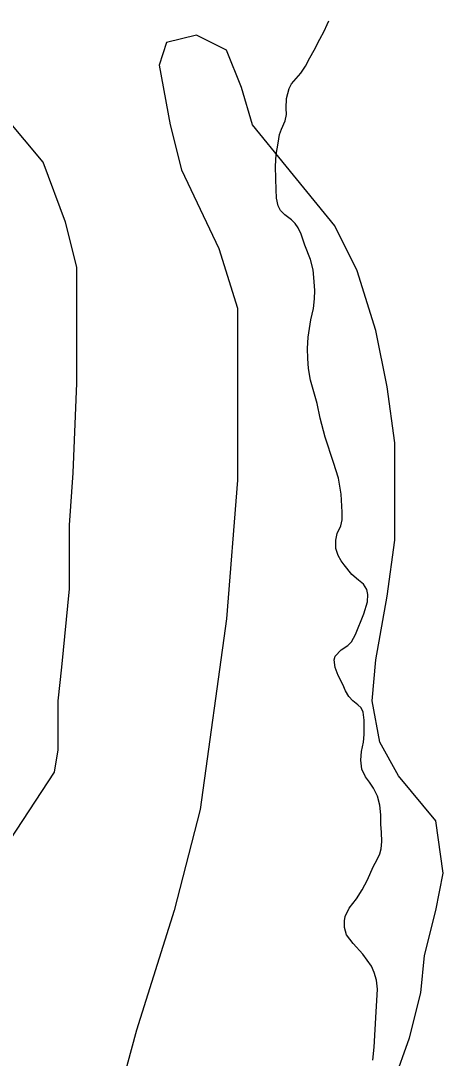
# Model space of a CAD drawing. Extents: x 3177385 to 3215275, y 903885 to 929304.
# Drawn here: x 3210422 to 3210873, y 911169 to 912279 of the extents above; entities that cross this region are included whole.
import ezdxf

# ---------------------------------------------------------------- set-up
doc = ezdxf.new("R2010")
doc.units = 0
doc.layers.add('V-SITE-VEGE', color=7, linetype='Continuous')
doc.layers.add('V-TOPO-SHOR', color=7, linetype='Continuous')

msp = doc.modelspace()

# ---------------------------------------------------------------- linework, layer by layer
at = {"layer": 'V-SITE-VEGE'}
for p, q in [((3210609.5, 912263.5), (3210577.5, 912255.5)), ((3210641.5, 912247.5), (3210609.5, 912263.5)), ((3210577.5, 912255.5), (3210569.5, 912231.5)), ((3210657.5, 912207.5), (3210641.5, 912247.5)), ((3210569.5, 912231.5), (3210581.5, 912167.5)), ((3210669.5, 912167.5), (3210657.5, 912207.5)), ((3210445.5, 912127.5), (3210405.5, 912175.5)), ((3210581.5, 912167.5), (3210593.5, 912119.5)), ((3210705.5, 912123.5), (3210669.5, 912167.5)), ((3210469.5, 912063.4), (3210445.5, 912127.5)), ((3210593.5, 912119.5), (3210633.5, 912035.4)), ((3210757.5, 912059.4), (3210705.5, 912123.5)), ((3210481.5, 912015.4), (3210469.5, 912063.4)), ((3210781.5, 912011.4), (3210757.5, 912059.4)), ((3210633.5, 912035.4), (3210653.5, 911971.4)), ((3210481.5, 911891.3), (3210481.5, 912015.4)), ((3210801.5, 911947.4), (3210781.5, 912011.4)), ((3210653.5, 911971.4), (3210653.5, 911787.3)), ((3210813.5, 911887.3), (3210801.5, 911947.4)), ((3210477.5, 911795.3), (3210481.5, 911891.3)), ((3210821.5, 911827.3), (3210813.5, 911887.3)), ((3210821.5, 911723.3), (3210821.5, 911827.3)), ((3210473.5, 911739.3), (3210477.5, 911795.3)), ((3210653.5, 911787.3), (3210641.5, 911639.2)), ((3210473.5, 911671.2), (3210473.5, 911739.3)), ((3210813.5, 911663.2), (3210821.5, 911723.3)), ((3210465.5, 911587.2), (3210473.5, 911671.2)), ((3210801.5, 911595.2), (3210813.5, 911663.2)), ((3210641.5, 911639.2), (3210613.5, 911435.1)), ((3210797.5, 911551.2), (3210801.5, 911595.2)), ((3210461.5, 911551.2), (3210465.5, 911587.2)), ((3210461.5, 911499.1), (3210461.5, 911551.2)), ((3210805.5, 911507.1), (3210797.5, 911551.2)), ((3210825.5, 911471.1), (3210805.5, 911507.1)), ((3210457.5, 911475.1), (3210461.5, 911499.1)), ((3210381.5, 911359.1), (3210457.5, 911475.1)), ((3210865.5, 911423.1), (3210825.5, 911471.1)), ((3210613.5, 911435.1), (3210585.5, 911327.1)), ((3210873.5, 911367.1), (3210865.5, 911423.1)), ((3210865.5, 911327.1), (3210873.5, 911367.1)), ((3210585.5, 911327.1), (3210545.5, 911199)), ((3210853.5, 911279), (3210865.5, 911327.1)), ((3210849.5, 911239), (3210853.5, 911279)), ((3210837.5, 911191), (3210849.5, 911239)), ((3210545.5, 911199), (3210525.5, 911127)), ((3210817.5, 911135), (3210837.5, 911191))]:
    msp.add_line(p, q, dxfattribs=at)
at = {"layer": 'V-TOPO-SHOR'}
for points in [[(3210758.7, 911714.5), (3210758.4, 911723.4), (3210760, 911730.4), (3210763.8, 911738.6), (3210765.3, 911745.1), (3210765.4, 911753.2), (3210764.4, 911772.5), (3210761.3, 911789.5), (3210756.2, 911806.4), (3210747.3, 911833.5), (3210741.8, 911853.9), (3210738.5, 911869.4), (3210731.6, 911894.4), (3210729.3, 911906.8), (3210728.5, 911917.7), (3210728.1, 911928.3), (3210729, 911940.5), (3210731.8, 911959.1), (3210734.5, 911971), (3210735.9, 911981.3), (3210736.2, 911990.5), (3210735.1, 912004.3), (3210734.4, 912012.3), (3210731.4, 912023.5), (3210725.3, 912038.8), (3210721.4, 912050.5), (3210718.2, 912057.5), (3210715.1, 912061.9), (3210711, 912065.8), (3210704.1, 912071.4), (3210699.5, 912075.9), (3210697, 912081), (3210695.2, 912089.1), (3210694.6, 912098.4), (3210694.3, 912109.9), (3210694, 912123.3), (3210694.6, 912135.8), (3210696.8, 912148), (3210698.4, 912157.2), (3210700.5, 912163.1), (3210704.5, 912171.8), (3210705.9, 912178.5), (3210705.6, 912185.4), (3210705.7, 912195.8), (3210708.7, 912206.5), (3210711.2, 912211.3), (3210721, 912223), (3210726.1, 912230.2), (3210730.8, 912239.2), (3210735.5, 912247.4), (3210741.6, 912259.3), (3210746, 912267.9), (3210749.2, 912274.9), (3210751.2, 912278.9)], [(3210798, 911166.8), (3210799.4, 911180.8), (3210801.7, 911218.8), (3210803.2, 911242.8), (3210802, 911252.7), (3210799.7, 911260.7), (3210796.7, 911267.6), (3210787.4, 911280.5), (3210777.1, 911291.7), (3210769.9, 911301.1), (3210767.7, 911308.8), (3210767.7, 911316), (3210768.5, 911320.8), (3210772.7, 911329.7), (3210780.5, 911339.6), (3210786.7, 911349), (3210792.5, 911359.7), (3210798.6, 911373.6), (3210802.8, 911381.6), (3210805.6, 911387.8), (3210806.9, 911393.1), (3210807.7, 911400.8), (3210807.4, 911410.6), (3210806.6, 911419.5), (3210806.7, 911429.4), (3210805.8, 911439.7), (3210803.2, 911449.5), (3210799, 911458), (3210794.6, 911464.4), (3210790.4, 911469.9), (3210786.4, 911478.3), (3210785.4, 911487.8), (3210786, 911497.2), (3210788.1, 911507.1), (3210789, 911515.3), (3210788.9, 911530.8), (3210787.7, 911539.1), (3210785.6, 911543.7), (3210782.1, 911547), (3210776.9, 911551.4), (3210772.4, 911556.1), (3210768.9, 911562.2), (3210765.9, 911569), (3210761.1, 911578.4), (3210758, 911587.1), (3210756.9, 911595.1), (3210757.9, 911599.3), (3210764.2, 911605.8), (3210771.4, 911610.7), (3210775.3, 911614.6), (3210779.5, 911622.5), (3210788.6, 911644.4), (3210792.5, 911657.1), (3210792.8, 911665.1), (3210791.7, 911670.5), (3210788.1, 911676.3), (3210782.7, 911680.3), (3210775.5, 911686.4), (3210767.4, 911696.9), (3210764.2, 911701.2), (3210761.2, 911706.9), (3210758.7, 911714.5)]]:
    msp.add_lwpolyline(points, dxfattribs=at)

doc.saveas('drawing.dxf')
